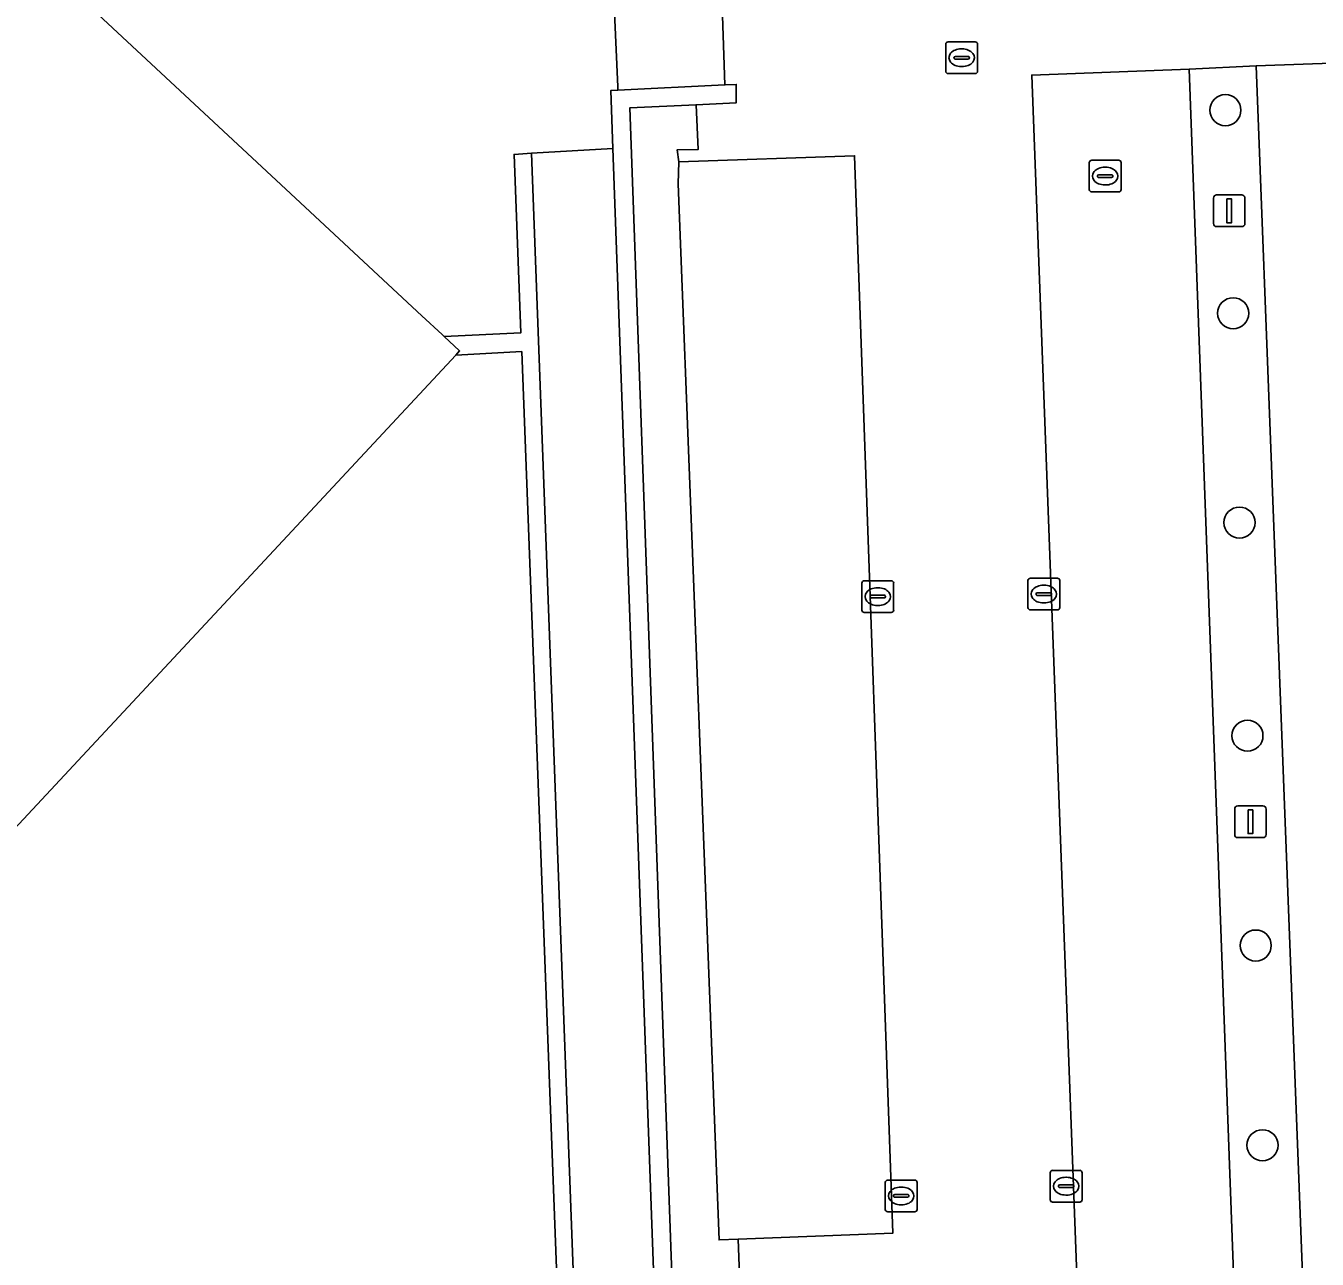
# Model space of a CAD drawing. Extents: x 160554 to 161248, y 385329 to 386506.
# Drawn here: x 160976.74 to 161017.41, y 386293.5 to 386332.35 of the extents above; entities that cross this region are included whole.
import ezdxf

# ---------------------------------------------------------------- set-up
doc = ezdxf.new("R2010")
doc.units = 0
for name, color, linetype in [('IMGEO_Boom', 7, 'Continuous'), ('IMGEO_Erf', 7, 'Continuous'), ('IMGEO_Kolk', 7, 'Continuous'), ('IMGEO_Lichtmast', 7, 'Continuous'), ('IMGEO_Muur', 7, 'Continuous'), ('IMGEO_Pand', 7, 'Continuous'), ('IMGEO_Parkeervlak_open', 7, 'Continuous'), ('IMGEO_Rijbaan_lokaal_open', 7, 'Continuous'), ('IMGEO_Rioolput', 7, 'Continuous'), ('IMGEO_Terreindeel_halfverhard', 7, 'Continuous'), ('IMGEO_Voetpad_op_trap', 7, 'Continuous'), ('IMGEO_Voetpad_open', 7, 'Continuous')]:
    doc.layers.add(name, color=color, linetype=linetype)

msp = doc.modelspace()

# ---------------------------------------------------------------- linework, layer by layer
at = {"layer": 'IMGEO_Boom'}
for centre in [(161014.521, 386329.697), (161014.766, 386323.298), (161014.966, 386316.705), (161015.216, 386309.99), (161015.476, 386303.379), (161015.69, 386297.087)]:
    msp.add_circle(centre, 0.489, dxfattribs=at)
at = {"layer": 'IMGEO_Erf'}
msp.add_lwpolyline([(160994.163, 386288.24), (160993.643, 386288.206), (160992.36, 386322.091), (160990.282, 386321.981), (160970.348, 386300.588), (160948.833, 386320.616), (160949.256, 386321.071), (160951.07, 386323.022), (160949.909, 386324.124), (160949.583, 386324.434), (160950.907, 386325.887), (160947.264, 386329.292), (160951.322, 386333.702), (160953.728, 386336.316), (160951.509, 386338.233), (160951.632, 386338.361), (160960.416, 386347.535)], dxfattribs=at)
msp.add_lwpolyline([(160999.3, 386290.739), (160999.178, 386294.127), (160998.578, 386294.104), (160997.292, 386327.372), (160997.312, 386328.067), (160997.256, 386328.445), (160997.922, 386328.462), (160997.852, 386329.868), (160995.766, 386329.772), (160997.254, 386288.357), (160996.686, 386288.351), (160996.935, 386279.677), (160999.69, 386279.778), (160999.577, 386283.08), (160999.505, 386285.091)], close=True, dxfattribs=at)
at = {"layer": 'IMGEO_Kolk'}
for p, q in [((161003.073, 386313.945), (161003.073, 386314.797)), ((161003.148, 386314.871), (161004, 386314.871)), ((161004.074, 386314.797), (161004.074, 386313.945)), ((161008.304, 386314.026), (161008.304, 386314.878)), ((161008.379, 386314.952), (161009.231, 386314.952)), ((161009.305, 386314.878), (161009.305, 386314.026)), ((161003.332, 386314.365), (161003.332, 386314.377)), ((161003.375, 386314.414), (161003.773, 386314.414)), ((161003.561, 386314.651), (161003.586, 386314.651)), ((161003.816, 386314.377), (161003.816, 386314.365)), ((161008.563, 386314.446), (161008.563, 386314.458)), ((161009.001, 386314.409), (161008.603, 386314.409)), ((161008.606, 386314.495), (161009.004, 386314.495)), ((161008.792, 386314.732), (161008.817, 386314.732)), ((161009.047, 386314.458), (161009.047, 386314.446)), ((161003.77, 386314.328), (161003.372, 386314.328)), ((161003.584, 386314.091), (161003.559, 386314.091)), ((161008.815, 386314.172), (161008.79, 386314.172)), ((161004, 386313.871), (161003.148, 386313.871)), ((161009.231, 386313.952), (161008.379, 386313.952)), ((161009.006, 386295.371), (161009.006, 386296.223)), ((161009.081, 386296.297), (161009.933, 386296.297)), ((161009.494, 386296.077), (161009.519, 386296.077)), ((161010.007, 386296.223), (161010.007, 386295.371)), ((161003.811, 386295.065), (161003.811, 386295.917)), ((161003.886, 386295.991), (161004.738, 386295.991)), ((161004.299, 386295.771), (161004.324, 386295.771)), ((161004.812, 386295.917), (161004.812, 386295.065)), ((161009.265, 386295.791), (161009.265, 386295.803)), ((161009.703, 386295.754), (161009.305, 386295.754)), ((161009.308, 386295.84), (161009.706, 386295.84)), ((161009.749, 386295.803), (161009.749, 386295.791)), ((161004.07, 386295.485), (161004.07, 386295.497)), ((161004.508, 386295.448), (161004.11, 386295.448)), ((161004.113, 386295.534), (161004.511, 386295.534)), ((161004.554, 386295.497), (161004.554, 386295.485)), ((161009.933, 386295.297), (161009.081, 386295.297)), ((161009.517, 386295.517), (161009.492, 386295.517)), ((161004.738, 386294.991), (161003.886, 386294.991)), ((161004.322, 386295.211), (161004.297, 386295.211))]:
    msp.add_line(p, q, dxfattribs=at)
for points in [[(161003.073, 386313.945), (161003.073, 386314.797)], [(161003.148, 386314.871), (161004, 386314.871)], [(161004.074, 386314.797), (161004.074, 386313.945)], [(161008.304, 386314.026), (161008.304, 386314.878)], [(161008.379, 386314.952), (161009.231, 386314.952)], [(161009.305, 386314.878), (161009.305, 386314.026)], [(161004, 386313.871), (161003.148, 386313.871)], [(161009.231, 386313.952), (161008.379, 386313.952)], [(161009.006, 386295.371), (161009.006, 386296.223)], [(161009.081, 386296.297), (161009.933, 386296.297)], [(161010.007, 386296.223), (161010.007, 386295.371)], [(161003.811, 386295.065), (161003.811, 386295.917)], [(161003.886, 386295.991), (161004.738, 386295.991)], [(161004.812, 386295.917), (161004.812, 386295.065)], [(161009.933, 386295.297), (161009.081, 386295.297)], [(161004.738, 386294.991), (161003.886, 386294.991)]]:
    msp.add_lwpolyline(points, dxfattribs=at)
for centre, radius, start, end in [((161003.15, 386314.795), 0.0765, 91.552, 178.448), ((161003.15, 386314.795), 0.0765, 91.552, 178.448), ((161003.998, 386314.795), 0.0765, 1.552, 88.448), ((161003.998, 386314.795), 0.0765, 1.552, 88.448), ((161008.381, 386314.876), 0.0765, 91.552, 178.448), ((161008.381, 386314.876), 0.0765, 91.552, 178.448), ((161009.229, 386314.876), 0.0765, 1.552, 88.448), ((161009.229, 386314.876), 0.0765, 1.552, 88.448), ((161003.372, 386314.374), 0.0403, 85.8775, 175.7526), ((161003.369, 386314.364), 0.0366, 178.938, 274.7102), ((161003.773, 386314.371), 0.043, 264.8664, 352.4533), ((161003.777, 386314.376), 0.0386, 1.7309, 96.639), ((161008.603, 386314.455), 0.0403, 85.8775, 175.7526), ((161008.6, 386314.445), 0.0366, 178.938, 274.7102), ((161009.004, 386314.452), 0.043, 264.8664, 352.4533), ((161009.008, 386314.457), 0.0386, 1.7309, 96.639), ((161008.381, 386314.028), 0.0765, 181.552, 268.448), ((161008.381, 386314.028), 0.0765, 181.552, 268.448), ((161009.229, 386314.028), 0.0765, 271.552, 358.448), ((161009.229, 386314.028), 0.0765, 271.552, 358.448), ((161003.15, 386313.947), 0.0765, 181.552, 268.448), ((161003.15, 386313.947), 0.0765, 181.552, 268.448), ((161003.998, 386313.947), 0.0765, 271.552, 358.448), ((161003.998, 386313.947), 0.0765, 271.552, 358.448), ((161009.083, 386296.221), 0.0765, 91.552, 178.448), ((161009.083, 386296.221), 0.0765, 91.552, 178.448), ((161009.931, 386296.221), 0.0765, 1.552, 88.448), ((161009.931, 386296.221), 0.0765, 1.552, 88.448), ((161003.888, 386295.915), 0.0765, 91.552, 178.448), ((161003.888, 386295.915), 0.0765, 91.552, 178.448), ((161004.736, 386295.915), 0.0765, 1.552, 88.448), ((161004.736, 386295.915), 0.0765, 1.552, 88.448), ((161009.305, 386295.8), 0.0403, 85.8775, 175.7526), ((161009.302, 386295.79), 0.0366, 178.938, 274.7102), ((161009.706, 386295.797), 0.043, 264.8664, 352.4533), ((161009.71, 386295.802), 0.0386, 1.7309, 96.639), ((161004.11, 386295.494), 0.0403, 85.8775, 175.7526), ((161004.107, 386295.484), 0.0366, 178.938, 274.7102), ((161004.511, 386295.491), 0.043, 264.8664, 352.4533), ((161004.515, 386295.496), 0.0386, 1.7309, 96.639), ((161009.083, 386295.373), 0.0765, 181.552, 268.448), ((161009.083, 386295.373), 0.0765, 181.552, 268.448), ((161009.931, 386295.373), 0.0765, 271.552, 358.448), ((161009.931, 386295.373), 0.0765, 271.552, 358.448), ((161003.888, 386295.067), 0.0765, 181.552, 268.448), ((161003.888, 386295.067), 0.0765, 181.552, 268.448), ((161004.736, 386295.067), 0.0765, 271.552, 358.448), ((161004.736, 386295.067), 0.0765, 271.552, 358.448)]:
    msp.add_arc(centre, radius, start, end, dxfattribs=at)
for centre, major_axis, ratio, start_param, end_param in [((161003.56, 386314.371), (-0.387, 0.002), 0.722429, 4.712389, 7.853982), ((161003.585, 386314.371), (-0.39, 0.002), 0.717154, 1.570796, 4.712389), ((161008.791, 386314.452), (-0.387, 0.002), 0.722429, 4.712389, 7.853982), ((161008.816, 386314.452), (-0.39, 0.002), 0.717154, 1.570796, 4.712389), ((161009.493, 386295.797), (-0.387, 0.002), 0.722429, 4.712389, 7.853982), ((161009.518, 386295.797), (-0.39, 0.002), 0.717154, 1.570796, 4.712389), ((161004.298, 386295.491), (-0.387, 0.002), 0.722429, 4.712389, 7.853982), ((161004.323, 386295.491), (-0.39, 0.002), 0.717154, 1.570796, 4.712389)]:
    msp.add_ellipse(centre, major_axis=major_axis, ratio=ratio, start_param=start_param, end_param=end_param, dxfattribs=at)
at = {"layer": 'IMGEO_Lichtmast'}
for p, q in [((161014.246, 386327.027), (161015.036, 386327.027)), ((161015.036, 386327.027), (161014.246, 386327.027)), ((161014.146, 386326.127), (161014.146, 386326.927)), ((161014.146, 386326.927), (161014.146, 386326.127)), ((161015.136, 386326.927), (161015.136, 386326.127)), ((161015.136, 386326.127), (161015.136, 386326.927)), ((161015.036, 386326.027), (161014.246, 386326.027)), ((161014.246, 386326.027), (161015.036, 386326.027)), ((161014.814, 386306.879), (161014.814, 386307.679)), ((161014.814, 386307.679), (161014.814, 386306.879)), ((161014.914, 386307.779), (161015.704, 386307.779)), ((161015.704, 386307.779), (161014.914, 386307.779)), ((161015.804, 386307.679), (161015.804, 386306.879)), ((161015.804, 386306.879), (161015.804, 386307.679)), ((161015.704, 386306.779), (161014.914, 386306.779)), ((161014.914, 386306.779), (161015.704, 386306.779))]:
    msp.add_line(p, q, dxfattribs=at)
for points in [[(161014.566, 386326.902), (161014.716, 386326.902), (161014.716, 386326.152), (161014.566, 386326.152), (161014.566, 386326.902)], [(161015.234, 386307.654), (161015.384, 386307.654), (161015.384, 386306.904), (161015.234, 386306.904), (161015.234, 386307.654)]]:
    msp.add_lwpolyline(points, dxfattribs=at)
for centre, start, end in [((161014.246, 386326.927), 90, 180), ((161014.246, 386326.927), 90, 180), ((161015.036, 386326.927), 0, 90), ((161015.036, 386326.927), 360, 90), ((161014.246, 386326.127), 180, 270), ((161014.246, 386326.127), 180, 270), ((161015.036, 386326.127), 270, 0), ((161015.036, 386326.127), 270, 0), ((161014.914, 386307.679), 90, 180), ((161014.914, 386307.679), 90, 180), ((161015.704, 386307.679), 0, 90), ((161015.704, 386307.679), 360, 90), ((161014.914, 386306.879), 180, 270), ((161014.914, 386306.879), 180, 270), ((161015.704, 386306.879), 270, 0), ((161015.704, 386306.879), 270, 0)]:
    msp.add_arc(centre, 0.1, start, end, dxfattribs=at)
at = {"layer": 'IMGEO_Muur'}
for points in [[(160995.766, 386329.772), (160997.852, 386329.868), (160999.111, 386329.926), (160999.116, 386330.507), (160998.758, 386330.49), (160995.391, 386330.33), (160995.168, 386330.319), (160995.234, 386328.489), (160996.68, 386288.517), (160996.683, 386288.428), (160996.686, 386288.351), (160997.254, 386288.357)], [(160989.914, 386322.568), (160990.404, 386322.112), (160990.282, 386321.981), (160992.36, 386322.091), (160993.643, 386288.206), (160994.163, 386288.24), (160994.158, 386288.371), (160992.674, 386328.34), (160992.123, 386328.3), (160992.329, 386322.68)]]:
    msp.add_lwpolyline(points, close=True, dxfattribs=at)
at = {"layer": 'IMGEO_Pand'}
for points in [[(160985.237, 386326.924), (160979.628, 386332.148), (160973.902, 386337.48), (160969.06, 386341.989), (160968.867, 386342.169), (160962.188, 386334.984), (160958.953, 386331.502), (160958.941, 386331.49), (160958.765, 386331.301), (160956.531, 386328.898), (160956.294, 386328.642), (160952.1, 386324.13), (160951.583, 386323.574), (160951.07, 386323.022), (160949.256, 386321.071), (160948.833, 386320.616), (160970.348, 386300.588), (160990.282, 386321.981), (160990.404, 386322.112), (160989.914, 386322.568), (160989.852, 386322.626), (160989.212, 386323.222)], [(161002.841, 386328.259), (160997.312, 386328.067), (160997.292, 386327.372), (160998.578, 386294.104), (160999.178, 386294.127), (161004.048, 386294.313)]]:
    msp.add_lwpolyline(points, close=True, dxfattribs=at)
at = {"layer": 'IMGEO_Parkeervlak_open'}
for points in [[(161020.526, 386331.276), (161015.492, 386331.095), (161018.326, 386257.133), (161018.381, 386255.482), (161018.644, 386247.564), (161023.639, 386247.743), (161022.871, 386268.329)], [(161013.378, 386330.986), (161008.423, 386330.803), (161010.875, 386265.549), (161011.522, 386247.321), (161016.429, 386247.494), (161016.166, 386255.399)]]:
    msp.add_lwpolyline(points, close=True, dxfattribs=at)
at = {"layer": 'IMGEO_Rijbaan_lokaal_open'}
for points in [[(160975.749, 386339.442), (160973.902, 386337.48), (160979.628, 386332.148), (160985.237, 386326.924), (160989.212, 386323.222), (160989.852, 386322.626), (160989.914, 386322.568), (160992.329, 386322.68), (160992.123, 386328.3), (160992.674, 386328.34), (160995.234, 386328.489), (160995.168, 386330.319), (160995.391, 386330.33), (160995.387, 386330.429), (160995.285, 386332.772), (160995.281, 386332.866), (160995.074, 386332.859), (160994.786, 386338.674), (160986.335, 386338.388)], [(160998.677, 386332.981), (160998.758, 386330.49), (160999.116, 386330.507), (160999.111, 386329.926), (160997.852, 386329.868), (160997.922, 386328.462), (160997.256, 386328.445), (160997.312, 386328.067), (161002.841, 386328.259), (161004.048, 386294.313), (160999.178, 386294.127), (160999.3, 386290.739), (161004.232, 386290.952), (161004.482, 386285.284), (160999.505, 386285.091), (160999.577, 386283.08), (161004.545, 386283.268), (161006.088, 386241.62)]]:
    msp.add_lwpolyline(points, dxfattribs=at)
msp.add_lwpolyline([(161013.378, 386330.986), (161015.492, 386331.095), (161020.526, 386331.276), (161022.871, 386268.329), (161023.639, 386247.743), (161018.644, 386247.564), (161018.498, 386247.559), (161016.429, 386247.494), (161011.522, 386247.321), (161010.875, 386265.549), (161008.423, 386330.803)], close=True, dxfattribs=at)
at = {"layer": 'IMGEO_Rioolput'}
for p, q in [((161005.79, 386331.848), (161006.642, 386331.848)), ((161005.715, 386330.922), (161005.715, 386331.774)), ((161006.203, 386331.628), (161006.228, 386331.628)), ((161006.716, 386331.774), (161006.716, 386330.922)), ((161005.974, 386331.342), (161005.974, 386331.354)), ((161006.412, 386331.305), (161006.014, 386331.305)), ((161006.017, 386331.391), (161006.415, 386331.391)), ((161006.226, 386331.068), (161006.201, 386331.068)), ((161006.458, 386331.354), (161006.458, 386331.342)), ((161006.642, 386330.848), (161005.79, 386330.848)), ((161010.235, 386327.193), (161010.235, 386328.045)), ((161010.31, 386328.119), (161011.162, 386328.119)), ((161010.723, 386327.899), (161010.748, 386327.899)), ((161011.236, 386328.045), (161011.236, 386327.193)), ((161010.494, 386327.613), (161010.494, 386327.625)), ((161010.932, 386327.576), (161010.534, 386327.576)), ((161010.537, 386327.662), (161010.935, 386327.662)), ((161010.978, 386327.625), (161010.978, 386327.613)), ((161011.162, 386327.119), (161010.31, 386327.119)), ((161010.746, 386327.339), (161010.721, 386327.339))]:
    msp.add_line(p, q, dxfattribs=at)
for points in [[(161005.79, 386331.848), (161006.642, 386331.848)], [(161005.715, 386330.922), (161005.715, 386331.774)], [(161006.716, 386331.774), (161006.716, 386330.922)], [(161006.642, 386330.848), (161005.79, 386330.848)], [(161010.235, 386327.193), (161010.235, 386328.045)], [(161010.31, 386328.119), (161011.162, 386328.119)], [(161011.236, 386328.045), (161011.236, 386327.193)], [(161011.162, 386327.119), (161010.31, 386327.119)]]:
    msp.add_lwpolyline(points, dxfattribs=at)
for centre, radius, start, end in [((161005.792, 386331.772), 0.0765, 91.552, 178.448), ((161005.792, 386331.772), 0.0765, 91.552, 178.448), ((161006.64, 386331.772), 0.0765, 1.552, 88.448), ((161006.64, 386331.772), 0.0765, 1.552, 88.448), ((161006.014, 386331.351), 0.0403, 85.8775, 175.7526), ((161006.011, 386331.341), 0.0366, 178.938, 274.7102), ((161006.415, 386331.348), 0.043, 264.8664, 352.4533), ((161006.419, 386331.353), 0.0386, 1.7309, 96.639), ((161005.792, 386330.924), 0.0765, 181.552, 268.448), ((161005.792, 386330.924), 0.0765, 181.552, 268.448), ((161006.64, 386330.924), 0.0765, 271.552, 358.448), ((161006.64, 386330.924), 0.0765, 271.552, 358.448), ((161010.312, 386328.043), 0.0765, 91.552, 178.448), ((161010.312, 386328.043), 0.0765, 91.552, 178.448), ((161011.16, 386328.043), 0.0765, 1.552, 88.448), ((161011.16, 386328.043), 0.0765, 1.552, 88.448), ((161010.534, 386327.622), 0.0403, 85.8775, 175.7526), ((161010.531, 386327.612), 0.0366, 178.938, 274.7102), ((161010.935, 386327.619), 0.043, 264.8664, 352.4533), ((161010.939, 386327.624), 0.0386, 1.7309, 96.639), ((161010.312, 386327.195), 0.0765, 181.552, 268.448), ((161010.312, 386327.195), 0.0765, 181.552, 268.448), ((161011.16, 386327.195), 0.0765, 271.552, 358.448), ((161011.16, 386327.195), 0.0765, 271.552, 358.448)]:
    msp.add_arc(centre, radius, start, end, dxfattribs=at)
for centre, major_axis, ratio, start_param, end_param in [((161006.202, 386331.348), (-0.387, 0.002), 0.722429, 4.712389, 7.853982), ((161006.227, 386331.348), (-0.39, 0.002), 0.717154, 1.570796, 4.712389), ((161010.722, 386327.619), (-0.387, 0.002), 0.722429, 4.712389, 7.853982), ((161010.747, 386327.619), (-0.39, 0.002), 0.717154, 1.570796, 4.712389)]:
    msp.add_ellipse(centre, major_axis=major_axis, ratio=ratio, start_param=start_param, end_param=end_param, dxfattribs=at)
at = {"layer": 'IMGEO_Terreindeel_halfverhard'}
msp.add_lwpolyline([(161015.492, 386331.095), (161013.378, 386330.986), (161016.166, 386255.399), (161016.429, 386247.494), (161018.498, 386247.559), (161018.644, 386247.564), (161018.381, 386255.482), (161018.326, 386257.133)], close=True, dxfattribs=at)
at = {"layer": 'IMGEO_Voetpad_op_trap'}
msp.add_lwpolyline([(160998.677, 386332.981), (160995.281, 386332.866), (160995.285, 386332.772), (160995.387, 386330.429), (160995.391, 386330.33), (160998.758, 386330.49)], close=True, dxfattribs=at)
at = {"layer": 'IMGEO_Voetpad_open'}
msp.add_lwpolyline([(160995.234, 386328.489), (160992.674, 386328.34), (160994.158, 386288.371), (160994.163, 386288.24), (160996.686, 386288.351), (160996.683, 386288.428), (160996.68, 386288.517)], close=True, dxfattribs=at)

doc.saveas('drawing.dxf')
